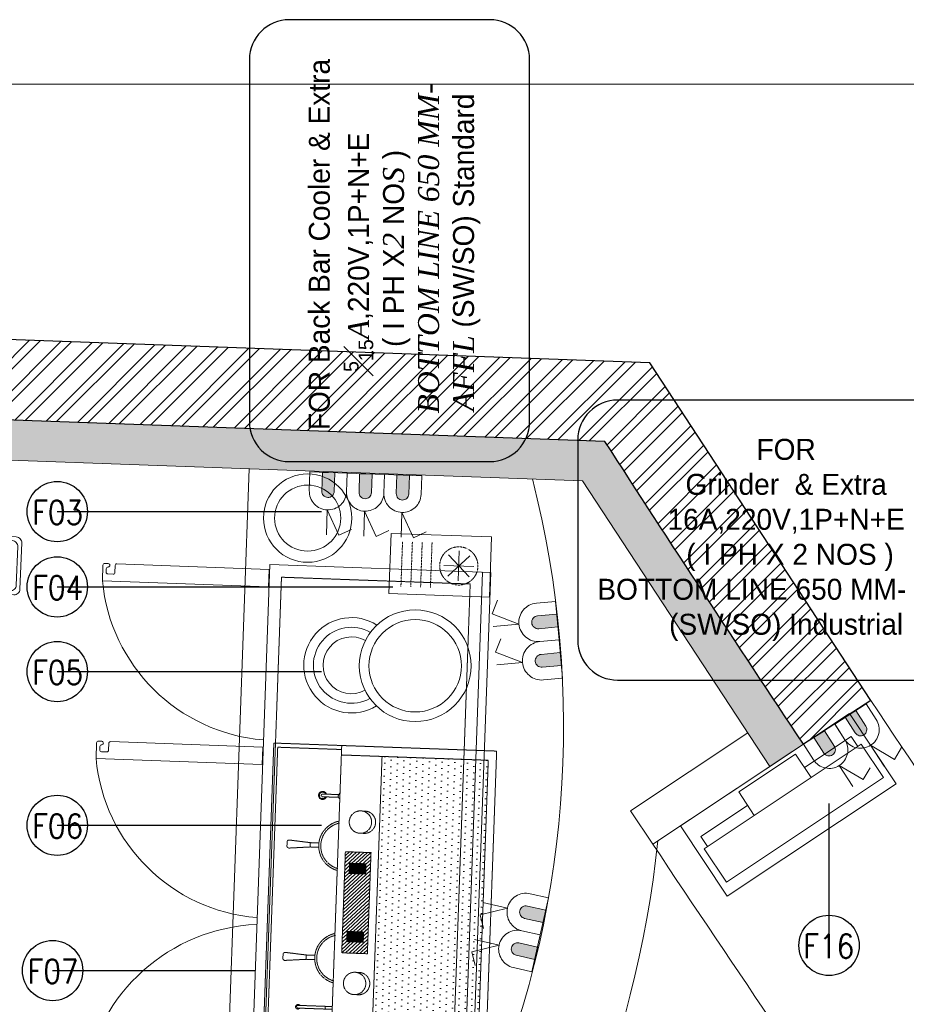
# Model space of a CAD drawing. Header units: millimetres. Extents: x 297264 to 416219, y -77299 to -23696.
# Tile 262 of 327: x 373429 to 375636, y -27449 to -24996. Entities that reach past the tile are written whole.
import ezdxf
from ezdxf.lldxf.tags import DXFTag

# ---------------------------------------------------------------- set-up
doc = ezdxf.new("R2010")
doc.units = ezdxf.units.MM
doc.header["$LTSCALE"] = 2.5
for name, pattern in [('( Hidden )', [0.375, 0.25, -0.125]), ('DASHED', [19.05, 12.7, -6.35]), ('HIDDEN', [0.375, 0.25, -0.125]), ('HIDDEN2', [4.7625, 3.175, -1.5875]), ('HIDDENX2', [19.05, 12.7, -6.35])]:
    doc.linetypes.add(name, pattern=pattern)
for name, color, linetype, lineweight in [('CKD-Electrical Point', 7, 'Continuous', 25), ('CKD-Electrical Text', 7, 'Continuous', 25), ('ELEC', 1, 'Continuous', 5), ('Electrical', 1, 'Continuous', 5), ('ELEVATION 1', 143, 'Continuous', 18), ('ELEVATION 3', 23, 'Continuous', 13), ('ELEVATION 4', 157, 'Continuous', 9), ('FURNITURES', 30, 'Continuous', 15), ('HATCH LIGHT', 250, 'Continuous', 0), ('HATCH MEDIUM', 251, 'Continuous', 5), ('K Equipment', 30, 'Continuous', 9), ('K Equipment UC', 251, 'Continuous', 5), ('ROOM TEXT', 7, 'Continuous', 5), ('WALL', 132, 'Continuous', 25)]:
    doc.layers.add(name, color=color, linetype=linetype, lineweight=lineweight)
doc.styles.add('CKD_Dimension Text', font='BOOKOSI.TTF')
doc.styles.add('MTEXT', font='romans.shx', dxfattribs={"width": 0.85})
doc.styles.get("Standard").update_dxf_attribs({"font": 'GOTHIC.TTF'})
tags = doc.linetypes.add('DOT2', pattern=[3.175, 0, -3.175]).pattern_tags.tags
tags[6:7] = [DXFTag(74, 4), DXFTag(75, 0), DXFTag(340, '0'), DXFTag(46, 1.0), DXFTag(50, 0.0), DXFTag(44, 0.0), DXFTag(45, 0.0)]
tags[4:5] = [DXFTag(74, 4), DXFTag(75, 0), DXFTag(340, '0'), DXFTag(46, 1.0), DXFTag(50, 0.0), DXFTag(44, 0.0), DXFTag(45, 0.0)]
doc.dimstyles.new('AJKD_30', dxfattribs={"dimscale": 30, "dimtxt": 2, "dimasz": 1, "dimexe": 0.8, "dimexo": 0.8, "dimgap": 0.5, "dimtad": 1, "dimdec": 0, "dimzin": 0, "dimdsep": 46, "dimtxsty": 'Standard', "dimblk": 'ARCHTICK', "dimcen": 0.125, "dimclrd": 251, "dimclre": 251, "dimclrt": 42, "dimadec": 0, "dimazin": 0, "dimtfac": 1, "dimtdec": 0, "dimtix": 1, "dimtmove": 0, "dimatfit": 3, "dimfxl": 1, "dimtolj": 1, "dimtzin": 0, "dimarcsym": 1})

# ---------------------------------------------------------------- blocks, each defined once
blk = doc.blocks.new('*X3')
at = {"color": 0}
for p, q in [((-2009.81, 605.07), (-2007.35, 607.53)), ((-2009.81, 605.25), (-2007.52, 607.53)), ((-2009.81, 605.43), (-2007.7, 607.53)), ((-2009.81, 605.6), (-2007.88, 607.53)), ((-2009.81, 605.78), (-2008.05, 607.53)), ((-2009.81, 605.96), (-2008.23, 607.53)), ((-2009.81, 606.13), (-2008.41, 607.53)), ((-2009.81, 606.31), (-2008.59, 607.53)), ((-2009.81, 606.49), (-2008.76, 607.53)), ((-2009.81, 606.66), (-2008.94, 607.53)), ((-2009.81, 606.84), (-2009.12, 607.53)), ((-2009.81, 607.02), (-2009.29, 607.53)), ((-2009.81, 607.19), (-2009.47, 607.53)), ((-2009.81, 607.37), (-2009.65, 607.53)), ((-2009.81, 604.89), (-2007.27, 607.44)), ((-2009.81, 604.72), (-2007.27, 607.26)), ((-2009.81, 604.54), (-2007.27, 607.08)), ((-2009.81, 604.36), (-2007.27, 606.9)), ((-2009.81, 604.19), (-2007.27, 606.73)), ((-2009.81, 604.01), (-2007.27, 606.55)), ((-2009.81, 603.83), (-2007.27, 606.37)), ((-2009.81, 603.66), (-2007.27, 606.2)), ((-2009.81, 603.48), (-2007.27, 606.02)), ((-2009.66, 603.45), (-2007.27, 605.84)), ((-2009.49, 603.45), (-2007.27, 605.67)), ((-2009.31, 603.45), (-2007.27, 605.49)), ((-2009.13, 603.45), (-2007.27, 605.31)), ((-2008.96, 603.45), (-2007.27, 605.14)), ((-2008.78, 603.45), (-2007.27, 604.96)), ((-2008.6, 603.45), (-2007.27, 604.78)), ((-2008.42, 603.45), (-2007.27, 604.61)), ((-2008.25, 603.45), (-2007.27, 604.43)), ((-2008.07, 603.45), (-2007.27, 604.25)), ((-2007.89, 603.45), (-2007.27, 604.08)), ((-2007.72, 603.45), (-2007.27, 603.9)), ((-2007.54, 603.45), (-2007.27, 603.72)), ((-2007.36, 603.45), (-2007.27, 603.55))]:
    blk.add_line(p, q, dxfattribs=at)
blk = doc.blocks.new('A$C190E2C75')
at = {"linetype": 'HIDDEN'}
h = blk.add_hatch(dxfattribs=at)
h.set_pattern_fill('DOTS', color=256, scale=10, angle=360, style=0)
h.set_pattern_definition([(360, (155757.053, -9081.597), (7.9375, 15.875), [0, -15.875])])
h.paths.add_polyline_path([(23.6, 535), (23.6, 270.4), (756.4, 270.4), (756.4, 535)])
h = blk.add_hatch(dxfattribs=at)
h.set_pattern_fill('ANSI31', color=256, scale=2, angle=180, style=0)
h.paths.add_polyline_path([(480, 187.7), (516, 187.7), (516, 251.6), (480, 251.6), (264, 251.6), (264, 187.7)])
h.paths.add_polyline_path([(317.7, 199.2), (292.3, 199.2), (292.3, 240.1), (317.7, 240.1)], flags=16)
h.paths.add_polyline_path([(462.3, 240.1), (487.7, 240.1), (487.7, 199.2), (462.3, 199.2)], flags=16)
h = blk.add_hatch(dxfattribs=at)
h.set_pattern_fill('ANSI31', color=256, scale=10, angle=360, style=0)
h.set_pattern_definition([(45, (155757.053, -9081.597), (-22.45064, 22.45064), [])])
h.paths.add_polyline_path([(317.7, 240.1), (292.3, 240.1), (292.3, 199.2), (317.7, 199.2)])
at = {"linetype": 'HIDDEN', "ltscale": 1.5}
for p, q in [((23.6, 535), (756.4, 535)), ((23.6, 535), (23.6, 169.1)), ((756.4, 535), (756.4, 169.1)), ((23.6, 270.4), (756.4, 270.4)), ((0, 169.1), (490, 169.1)), ((490, 169.1), (780, 169.1)), ((244.6, 99.4), (240, 47.3)), ((255.4, 99.4), (260, 47.3)), ((524.6, 99.4), (520, 47.3)), ((535.4, 99.4), (540, 47.3)), ((255, 41.9), (245, 41.9)), ((525, 41.9), (535, 41.9))]:
    blk.add_line(p, q, dxfattribs=at)
for points in [[(0, 0), (780, 0), (780, 555), (0, 555)], [(292.3, 240.1), (292.3, 199.2), (317.7, 199.2), (317.7, 240.1)], [(487.7, 240.1), (487.7, 199.2), (462.3, 199.2), (462.3, 240.1)]]:
    blk.add_lwpolyline(points, close=True, dxfattribs=at)
for points in [[(480, 251.6), (264, 251.6)], [(264, 251.6), (264, 187.7), (480, 187.7)], [(480, 251.6), (516, 251.6)], [(516, 251.6), (516, 187.7), (480, 187.7)], [(10, 169.1), (10, 10), (770, 10), (770, 169.1)], [(122.5, 169.1), (122.5, 83.6)], [(129.3, 83.6), (129.3, 169.1)], [(650.7, 126), (650.7, 165.8)], [(657.5, 165.8), (657.5, 126)], [(244.6, 121.2), (244.6, 99.4), (255.4, 99.4), (255.4, 121.2)], [(535.4, 121.2), (535.4, 99.4), (524.6, 99.4), (524.6, 121.2)]]:
    blk.add_lwpolyline(points, dxfattribs=at)
for centre in [(188.9, 222.5), (591.1, 222.5)]:
    blk.add_circle(centre, 27.9, dxfattribs=at)
for centre, radius, start, end in [((188.9, 232.4), 27.9, 349.6881, 190.3119), ((591.1, 232.4), 27.9, 349.6881, 190.3119), ((125.9, 154.5), 3.38, 180, 0), ((250, 184.3), 63.4, 193.8721, 346.1279), ((250, 184.3), 58.4, 193.8721, 346.1279), ((530, 184.3), 63.4, 193.8721, 346.1279), ((530, 184.3), 58.4, 193.8721, 346.1279), ((654.1, 173.2), 8.1, 209.927, 330.073), ((654.1, 126), 10.1, 109.5208, 70.4792), ((654.1, 126), 8.1, 114.6216, 65.3784), ((654.1, 126), 3.38, 180, 0), ((125.9, 83.6), 5.88, 125.0673, 54.9327), ((125.9, 83.6), 3.38, 180, 0), ((245, 46.9), 5, 175, 270), ((255, 46.9), 5, 270, 5), ((525, 46.9), 5, 175, 270), ((535, 46.9), 5, 270, 5)]:
    blk.add_arc(centre, radius, start, end, dxfattribs=at)
at = {"linetype": 'HIDDEN', "xscale": -10, "yscale": 10, "zscale": 10}
for p in [(-19780.4, -5835.3), (-19610.4, -5835.3)]:
    blk.add_blockref('*X3', p, dxfattribs=at)
blk = doc.blocks.new('A$C7627248E')
at = {"ltscale": 500}
for radius in [139.1, 115.1]:
    blk.add_circle((139.1, 277), radius, dxfattribs=at)
for radius, start, end in [(118.7, 152.4744, 36.4581), (94.7, 154.8731, 34.0594), (70.7, 155.4698, 33.4627)]:
    blk.add_arc((151.4, 118.7), radius, start, end, dxfattribs=at)
blk = doc.blocks.new('A$C7a6a0475')
for p, q in [((325.4, 415.9), (289.6, 415.9)), ((249.6, 175.9), (249.6, 375.9)), ((325.4, 135.9), (289.6, 135.9))]:
    blk.add_line(p, q)
at = {"elevation": 0}
for points in [[(167.8, 518), (167.8, 552.3, -0.414214), (182.8, 567.3), (303.7, 567.3, -0.414214), (318.7, 552.3), (318.7, 520.7)], [(177.8, 521.1), (177.8, 542.3, -0.414214), (192.8, 557.3), (293.7, 557.3, -0.414214), (308.7, 542.3), (308.7, 523.5)], [(167.8, 49.3), (167.8, 15, 0.414214), (182.8, 0), (303.7, 0, 0.414214), (318.7, 15), (318.7, 46.6)], [(177.8, 46.2), (177.8, 25, 0.414214), (192.8, 10), (293.7, 10, 0.414214), (308.7, 25), (308.7, 43.8)]]:
    blk.add_lwpolyline(points, format="xyb", dxfattribs=at)
blk.add_circle((271.1, 283.7), 20)
for centre, radius, start, end in [((247.5, 283.7), 247.5, 71.6585, 288.3415), ((247.5, 283.7), 232.5, 71.6585, 288.3415), ((289.6, 375.9), 40, 90, 180), ((289.6, 175.9), 40, 180, 270)]:
    blk.add_arc(centre, radius, start, end)
at = {"linetype": 'HIDDEN2', "ltscale": 0.1}
for radius in [247.5, 232.5]:
    blk.add_arc((247.5, 283.7), radius, 288.3415, 71.6585, dxfattribs=at)
blk = doc.blocks.new('_ArchTick')
at = {"color": 0, "linetype": 'ByBlock', "const_width": 0.15}
blk.add_lwpolyline([(-0.5, -0.5), (0.5, 0.5)], dxfattribs=at)
blk = doc.blocks.new('bc3')
blk.add_line((-1349.6, 0), (-1349.6, -550))
for points in [[(0, -550), (0, 0), (-1349.6, 0), (-1349.6, -550)], [(0, -20), (0, 0), (-1349.6, 0), (-1349.6, -20)]]:
    blk.add_lwpolyline(points, close=True)
at = {"linetype": 'DASHED', "ltscale": 0.03}
blk.add_lwpolyline([(-30.2, -50), (-30.2, -520), (-1319.4, -520), (-1319.4, -50)], close=True, dxfattribs=at)
for points in [[(-1325.8, -956.5, -0.414214), (-1330.1, -952.1), (-1330.1, -952.4, 0.414214), (-1334.4, -948.1), (-1334.4, -948.1, 0.414214), (-1338.8, -952.4), (-1338.8, -956.5), (-1338.8, -960.8, 0.414214), (-1334.4, -965.1), (-1295.4, -965.1), (-1295.4, -551.2), (-1338.8, -551.2), (-1338.8, -930.4, 0.414214), (-1334.4, -934.7), (-1317.1, -934.7, -0.414214), (-1312.7, -939.1), (-1312.7, -952.1, -0.414214), (-1317.1, -956.5), (-1325.8, -956.5)], [(-467.7, -956.5, 0.414214), (-463.4, -952.1), (-463.4, -952.4, -0.414214), (-459, -948.1), (-459, -948.1, -0.414214), (-454.7, -952.4), (-454.7, -956.5), (-454.7, -960.8, -0.414214), (-459, -965.1), (-498.1, -965.1), (-498.1, -551.2), (-454.7, -551.2), (-454.7, -930.4, -0.414214), (-459, -934.7), (-476.4, -934.7, 0.414214), (-480.7, -939.1), (-480.7, -952.1, 0.414214), (-476.4, -956.5), (-467.7, -956.5)], [(-24.7, -956.5, 0.414214), (-20.4, -952.1), (-20.4, -952.4, -0.414214), (-16, -948.1), (-16, -948.1, -0.414214), (-11.7, -952.4), (-11.7, -956.5), (-11.7, -960.8, -0.414214), (-16, -965.1), (-55.1, -965.1), (-55.1, -551.2), (-11.7, -551.2), (-11.7, -930.4, -0.414214), (-16, -934.7), (-33.4, -934.7, 0.414214), (-37.7, -939.1), (-37.7, -952.1, 0.414214), (-33.4, -956.5), (-24.7, -956.5)]]:
    blk.add_lwpolyline(points, format="xyb")
at = {"linetype": 'DOT2', "ltscale": 0.05}
for centre, radius, start, end in [((-1349.5, -514.1), 454.3, 276.8462, 355.3146), ((-442.1, -530.6), 438.1, 182.6905, 262.6562), ((0.9, -530.6), 438.1, 182.6905, 262.6562)]:
    blk.add_arc(centre, radius, start, end, dxfattribs=at)
blk = doc.blocks.new('cr')
for p, q in [((101.5, 144.7), (48.5, 197.8)), ((48.5, 144.7), (101.5, 197.8)), ((75, 133.7), (75, 208.7)), ((37.5, 171.2), (112.5, 171.2))]:
    blk.add_line(p, q)
at = {"linetype": '( Hidden )'}
for p, q in [((18.9, 102.6), (131.1, 102.6)), ((18.9, 78.1), (131.1, 78.1)), ((18.9, 53.6), (131.1, 53.6)), ((18.9, 29.1), (131.1, 29.1))]:
    blk.add_line(p, q, dxfattribs=at)
blk.add_lwpolyline([(0, 0), (150, 0), (150, 250), (0, 250)], close=True)
blk.add_circle((75, 171.2), 47.6, dxfattribs=at)
blk = doc.blocks.new('kiosk')
for p, q in [((27.5, -80), (27.5, -50)), ((27.5, -50), (167.5, -50)), ((477.5, -50), (337.5, -50)), ((477.5, -80), (477.5, -50))]:
    blk.add_line(p, q)
for points in [[(0, -210), (505, -210), (505, 0), (0, 0)], [(167.5, -80), (337.5, -80), (337.5, -10), (167.5, -10)], [(17.5, -180), (487.5, -180), (487.5, -80), (17.5, -80)]]:
    blk.add_lwpolyline(points, close=True)
blk = doc.blocks.new('A$C41F15E28')
at = {"layer": 'Electrical'}
blk.add_hatch(color=7, dxfattribs=at).paths.add_polyline_path([(15.5, 0), (-15.5, 0), (-15.5, -46.4, 0.414214), (0, -61.9, 0.414214), (15.5, -46.4)])
at = {"layer": 'Electrical', "color": 7}
for p, q in [((0, -92.9), (-31, -154.8)), ((0, -92.9), (0, -154.8)), ((-31, -154.8), (-61.9, -139.3))]:
    blk.add_line(p, q, dxfattribs=at)
blk.add_lwpolyline([(-46.4, 0), (46.4, 0), (46.4, -46.4, -0.414214), (0, -92.9), (0, -92.9, -0.414214), (-46.4, -46.4), (-46.4, 0)], format="xyb", dxfattribs=at)
blk.add_lwpolyline([(-15.5, 0), (15.5, 0), (15.5, -46.4, -0.414214), (0, -61.9, -0.414214), (-15.5, -46.4)], format="xyb", close=True, dxfattribs=at)
blk = doc.blocks.new('WQEREYTI')
at = {"layer": 'ELEC', "lineweight": 0}
blk.add_hatch(color=4, dxfattribs=at).paths.add_polyline_path([(5560326.964, 630080.869), (5560326.964, 630079.631), (5560328.821, 630079.631, 0.414214), (5560329.441, 630080.25, 0.414214), (5560328.821, 630080.869)])
at = {"layer": 'ELEC', "color": 4, "lineweight": 0}
for p, q in [((5560330.679, 630080.25), (5560333.156, 630080.25)), ((5560330.679, 630080.25), (5560333.156, 630079.012)), ((5560333.156, 630079.012), (5560332.536, 630077.774))]:
    blk.add_line(p, q, dxfattribs=at)
blk.add_lwpolyline([(5560326.964, 630078.393), (5560326.964, 630082.108), (5560328.821, 630082.108, -0.414214), (5560330.679, 630080.25), (5560330.679, 630080.25, -0.414214), (5560328.821, 630078.393), (5560326.964, 630078.393)], format="xyb", dxfattribs=at)
blk.add_lwpolyline([(5560326.964, 630079.631), (5560326.964, 630080.869), (5560328.821, 630080.869, -0.414214), (5560329.441, 630080.25, -0.414214), (5560328.821, 630079.631)], format="xyb", close=True, dxfattribs=at)
blk = doc.blocks.new('EQWRTYTREWERYTU')
at = {"layer": 'ELEC', "lineweight": 0}
blk.add_hatch(color=3, dxfattribs=at).paths.add_polyline_path([(5560326.378, 630073.103), (5560326.378, 630071.864), (5560328.236, 630071.864, 0.414214), (5560328.855, 630072.483, 0.414214), (5560328.236, 630073.103)])
at = {"layer": 'ELEC', "color": 3, "lineweight": 0}
for p, q in [((5560330.093, 630072.483), (5560332.57, 630072.483)), ((5560330.093, 630072.483), (5560332.57, 630071.245)), ((5560332.57, 630071.245), (5560331.951, 630070.007))]:
    blk.add_line(p, q, dxfattribs=at)
blk.add_lwpolyline([(5560326.378, 630070.626), (5560326.378, 630074.341), (5560328.236, 630074.341, -0.414214), (5560330.093, 630072.483), (5560330.093, 630072.483, -0.414214), (5560328.236, 630070.626), (5560326.378, 630070.626)], format="xyb", dxfattribs=at)
blk.add_lwpolyline([(5560326.378, 630071.864), (5560326.378, 630073.103), (5560328.236, 630073.103, -0.414214), (5560328.855, 630072.483, -0.414214), (5560328.236, 630071.864)], format="xyb", close=True, dxfattribs=at)

msp = doc.modelspace()

# ---------------------------------------------------------------- hatches: boundary and pattern name
at = {"layer": 'HATCH LIGHT', "true_color": 0x636466}
h = msp.add_hatch(dxfattribs=at)
h.set_pattern_fill('ANSI32', color=251, scale=6)
h.set_pattern_definition([(45, (300231.21, -46725.026), (-40.411153, 40.411153), []), (45, (300258.15, -46725.026), (-40.411153, 40.411153), [])])
h.paths.add_polyline_path([(377374.1, -32590), (377180.1, -32638.8), (377361.6, -33359.7), (364809, -33359.6, -0.000263), (364794.5, -33559.6), (377618.3, -33559.7)])
h.paths.add_polyline_path([(365222.9, -25157.1), (365022.9, -25157.1, -0.011972), (364541.6, -34256), (364742.2, -34256, 0.01196)])
h.paths.add_polyline_path([(365206.6, -25697.6), (374885.5, -26046.6, 0.003501), (375379.6, -26800.6), (375547.2, -26691.5), (374997.1, -25850.5), (365212.8, -25497.7, -0.000262)])
h = msp.add_hatch(dxfattribs=at)
h.set_pattern_fill('ANSI36', color=251, scale=7)
h.set_pattern_definition([(45, (300231.21, -46725.026), (11.786586, 43.2174826), [55.5625, -11.1125, 0, -11.1125])])
h.paths.add_polyline_path([(371331.6, -26789), (372271, -26822.8), (372298.7, -26053.4), (374829.8, -26144.6), (375296.3, -26856), (375379.6, -26800.6, -0.003501), (374885.5, -26046.6), (371832.6, -25936.7, -0.403697), (372218.2, -26336.4, -1), (371418.2, -26336.4, -0.424809), (371832.6, -25936.7), (368000.1, -25798.4), (367996.5, -25898.3), (371359.3, -26019.5)])

# ---------------------------------------------------------------- linework, layer by layer
at = {"layer": 'CKD-Electrical Text', "color": 7, "linetype": 'Continuous', "elevation": -24820.1}
for points in [[(374099.5, -26097), (374599.1, -26097, 0.414214), (374698, -25998.1), (374698, -25095.2, 0.414214), (374599.1, -24996.3), (374099.5, -24996.3, 0.414214), (374000.6, -25095.2), (374000.6, -25998.1, 0.414214)], [(374818, -26042.5), (374818, -26542.1, 0.414214), (374916.9, -26641), (375819.9, -26641, 0.414214), (375918.8, -26542.1), (375918.8, -26042.5, 0.414214), (375819.9, -25943.6), (374916.9, -25943.6, 0.414214)]]:
    msp.add_lwpolyline(points, format="xyb", close=True, dxfattribs=at)
at = {"layer": 'ELEVATION 1'}
for p, q in [((375241.5, -26772.4), (374949.5, -26966.6)), ((375379.6, -26800.6), (375004.9, -27049.9)), ((374949.5, -26966.6), (375004.9, -27049.9))]:
    msp.add_line(p, q, dxfattribs=at)
msp.add_lwpolyline([(375379.6, -26800.6), (375296.3, -26856), (374829.8, -26144.6), (372298.7, -26053.4), (372271, -26822.8), (371331.6, -26789), (371359.3, -26019.5), (367996.5, -25898.3)], dxfattribs=at)
at = {"layer": 'ELEVATION 3'}
msp.add_lwpolyline([(363601.6, -34256), (379164.1, -34256), (379164.1, -25157.1), (363601.6, -25157.1)], close=True, dxfattribs=at)
at = {"layer": 'FURNITURES'}
msp.add_line((374000.2, -26114.7), (373942.5, -27713.7), dxfattribs=at)
for radius, start, end in [(2465, 336.5207, 14.4328), (2715, 224.5735, 353.9316)]:
    msp.add_arc((372317.7, -26754.5), radius, start, end, dxfattribs=at)
at = {"layer": 'HATCH MEDIUM', "flags": 128}
for points in [[(377261.5, -29481.3, 0.044115), (377100.7, -29019.3, 0.052662), (376806.7, -28515.5, -0.008636), (375547.2, -26691.5, -0.008636)], [(376631.1, -29640, 0.044115), (376508, -29286.2, 0.053087), (376280.7, -28897.4, -0.00866), (375004.9, -27049.9, -0.00866)]]:
    msp.add_lwpolyline(points, format="xyb", dxfattribs=at)
at = {"layer": 'K Equipment'}
for radius in [110, 82.2]:
    msp.add_circle((374145.6, -26237.6), radius, dxfattribs=at)
at = {"layer": 'WALL'}
for p, q in [((374997.1, -25850.5), (365213.8, -25497.7)), ((375547.2, -26691.5), (374997.1, -25850.5))]:
    msp.add_line(p, q, dxfattribs=at)
at = {"layer": 'WALL', "flags": 128}
msp.add_lwpolyline([(375547.2, -26691.5), (375379.6, -26800.6, -0.003501), (374885.5, -26046.6), (365206.6, -25697.6)], format="xyb", dxfattribs=at)

# ---------------------------------------------------------------- block references
at = {"layer": 'CKD-Electrical Point', "color": 2, "lineweight": 50, "xscale": -1}
for p, rotation in [((374197.7, -26124.3), 358.0406714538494), ((374290.5, -26127.5), 358.0406714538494), ((374383.3, -26130.7), 358.0406714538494), ((375496.8, -26725.4), 32.70717898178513), ((375418.7, -26775.5), 32.70717898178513)]:
    msp.add_blockref('A$C41F15E28', p, dxfattribs=dict(at, rotation=rotation))
at = {"layer": 'CKD-Electrical Point', "color": 2, "lineweight": 50}
for name, p, xscale, yscale, zscale, rotation in [('WQEREYTI', (142010319, 29437954.4), 25.85241221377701, 25.85241221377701, 25.85241221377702, 185.2866173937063), ('WQEREYTI', (142010327.8, 29437858.7), 25.85241221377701, 25.85241221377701, 25.85241221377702, 185.2866173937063), ('EQWRTYTREWERYTU', (134640919.2, -46667067.3), -25.39999999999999, 25.4, 25.4, 347.3093222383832), ('EQWRTYTREWERYTU', (134640898.4, -46667159.3), -25.39999999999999, 25.4, 25.4, 347.3093222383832)]:
    msp.add_blockref(name, p, dxfattribs=dict(at, xscale=xscale, yscale=yscale, zscale=zscale, rotation=rotation))
at = {"layer": 'FURNITURES', "rotation": 33.63397994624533}
msp.add_blockref('kiosk', (375073.5, -27004.2), dxfattribs=at)
at = {"layer": 'K Equipment', "xscale": -1}
for name, p, rotation in [('cr', (374348, -26425.5), 267.9351876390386), ('A$C7627248E', (374146.8, -26763.6), 274.0349361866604), ('A$C190E2C75', (374033.3, -27577.4), 267.935187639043)]:
    msp.add_blockref(name, p, dxfattribs=dict(at, rotation=rotation))
at = {"layer": 'K Equipment UC', "xscale": 0.9559158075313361, "yscale": 0.9559158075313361, "zscale": 0.9559158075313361, "rotation": 267.7488789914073}
msp.add_blockref('A$C7a6a0475', (372898.9, -26103.5, -0.6), dxfattribs=at)
at = {"layer": 'K Equipment UC', "linetype": 'HIDDENX2', "ltscale": 10, "xscale": -1, "rotation": 267.9351876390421}
msp.add_blockref('bc3', (374601.2, -26373.4), dxfattribs=at)

# ---------------------------------------------------------------- texts
at = {"layer": 'CKD-Electrical Text', "color": 4, "linetype": 'Continuous', "insert": (374362, -25575.7), "char_height": 52.272, "width": 991.627, "attachment_point": 5, "rotation": 90, "style": 'CKD_Dimension Text'}
msp.add_mtext('{\\fCentury Gothic|b0|i0|c238|p34;\\C256;  FOR\\fCentury Gothic|b0|i0|c0|p34; Back Bar Cooler & Extra \\P\\A1;{\\H0.7x;\\S5#15;}\\fBookman Old Style|b0|i1|c0|p18;A\\fCentury Gothic|b0|i0|c238|p34;,220V,1P+N+E \\P ( I PH X\\fBookman Old Style|b0|i1|c0|p18;2\\fCentury Gothic|b0|i0|c238|p34; NO\\fBookman Old Style|b0|i1|c0|p18;S\\fCentury Gothic|b0|i0|c238|p34; )\\P \\fBookman Old Style|b0|i1|c0|p18;BOTTOM LINE 650 MM- AFFL\\fCentury Gothic|b0|i0|c238|p34; (SW/SO) Standard}', dxfattribs=at)
at = {"layer": 'CKD-Electrical Text', "color": 4, "linetype": 'Continuous', "insert": (375336.6, -26292.1), "char_height": 52.272, "width": 991.627, "attachment_point": 5, "style": 'CKD_Dimension Text'}
msp.add_mtext('{\\fCentury Gothic|b0|i0|c238|p34;\\C7;FOR\\fCentury Gothic|b0|i0|c0|p34;  \\P\\pxt16;Grinder  & Extra\\P\\pt0;\\A1;16\\H1.00002x;A\\fCentury Gothic|b0|i0|c238|p34;,220V,1P+N+E \\P ( I PH X \\fCentury Gothic|b0|i0|c0|p34;2\\fCentury Gothic|b0|i0|c238|p34; NO\\fCentury Gothic|b0|i0|c0|p34;S\\fCentury Gothic|b0|i0|c238|p34; )\\P \\fCentury Gothic|b0|i0|c0|p34;BOTTOM LINE 650 MM- AFFL\\fCentury Gothic|b0|i0|c238|p34; (SW/SO) Industrial}', dxfattribs=at)
at = {"layer": 'ROOM TEXT', "char_height": 60, "style": 'MTEXT'}
for s, insert, attachment_point in [('\\A1;\\pxqc;F03', (373437.9, -26253.5, 0.2), 7), ('\\A1;\\pxqc;F04', (373437.9, -26441.1, 0.2), 7), ('\\A1;\\pxqc;F05', (373437.9, -26652, 0.2), 7), ('\\A1;\\pxqc;F06', (373437.9, -27034.9, 0.2), 7), ('\\A1;\\pxqc;F16', (375357.3, -27273.8, 0.2), 1), ('\\A1;\\pxqc;F07', (373426.4, -27396.7, 0.2), 7)]:
    msp.add_mtext_dynamic_manual_height_columns(s, width=170.917, gutter_width=1.8, heights=[0], dxfattribs=dict(at, insert=insert, attachment_point=attachment_point))

# ---------------------------------------------------------------- leaders
at = {"layer": 'ELEVATION 4'}
for points in [[(373522.3, -26221.4), (374179.7, -26221.3)], [(373522.3, -26409), (374357.3, -26408.9)], [(373522.3, -26619.9), (374179.7, -26619.8)], [(373522.3, -27002.8), (374179.7, -27002.7)], [(375443.4, -27301.9), (375443.4, -26948.4)], [(373510.8, -27364.6), (374015.1, -27364.5)]]:
    msp.add_leader(points, dimstyle='AJKD_30', override={"dimasz": 5, "dimgap": 0.5, "dimtad": 0, "dimldrblk": 'DotBlank', "dimfxl": 0.18, "dimfxlon": 1, "dimarcsym": 2}, dxfattribs=at)

doc.saveas('drawing.dxf')
